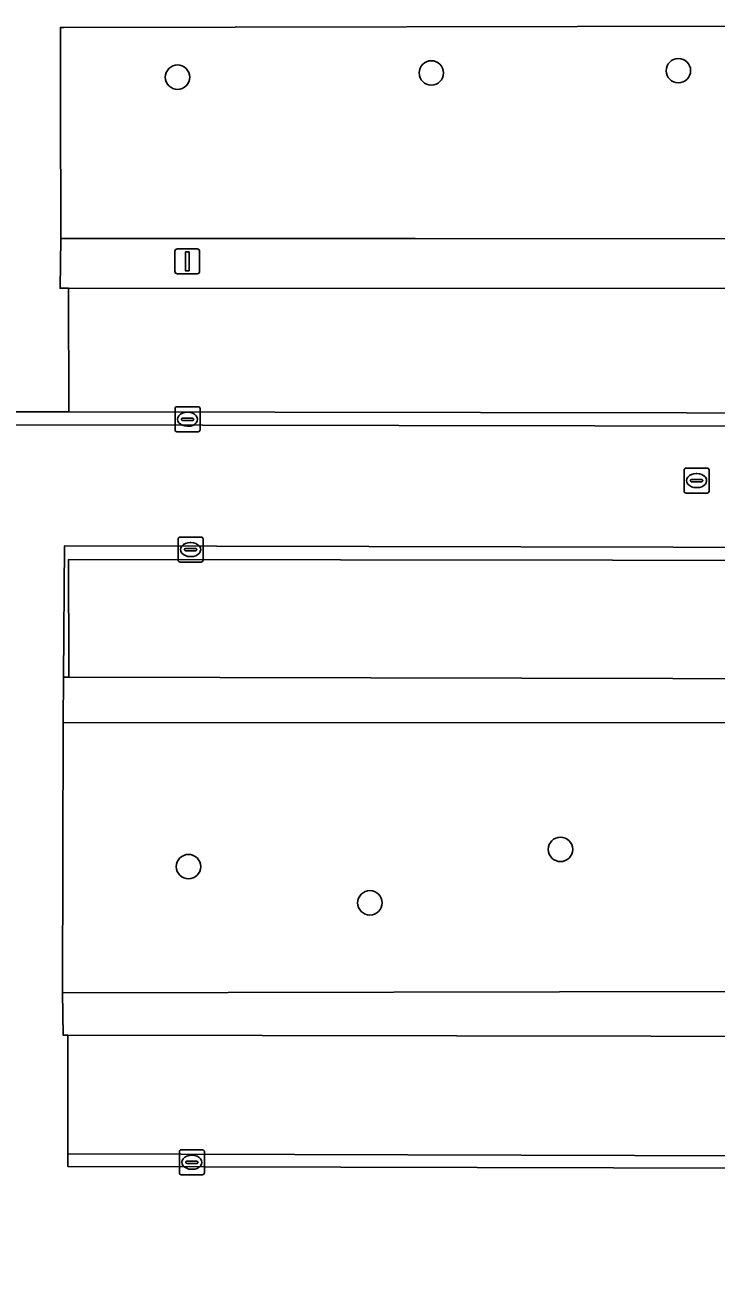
# Model space of a CAD drawing. Extents: x 161477 to 163040, y 383680 to 384871.
# Drawn here: x 162250.24 to 162277.91, y 384314.06 to 384363.9 of the extents above; entities that cross this region are included whole.
import ezdxf

# ---------------------------------------------------------------- set-up
doc = ezdxf.new("R2010")
doc.units = 0
for name, color, linetype in [('IMGEO_Boom', 7, 'Continuous'), ('IMGEO_Groenvoorziening', 7, 'Continuous'), ('IMGEO_Kolk', 7, 'Continuous'), ('IMGEO_Lichtmast', 7, 'Continuous'), ('IMGEO_Parkeervlak_open', 7, 'Continuous'), ('IMGEO_Rijbaan_lokaal_open', 7, 'Continuous'), ('IMGEO_Rioolput', 7, 'Continuous'), ('IMGEO_Voetpad_open', 7, 'Continuous')]:
    doc.layers.add(name, color=color, linetype=linetype)

msp = doc.modelspace()

# ---------------------------------------------------------------- linework, layer by layer
at = {"layer": 'IMGEO_Boom'}
for centre in [(162276.4, 384362.07), (162256.35, 384361.81), (162266.51, 384361.98), (162271.68, 384330.9), (162256.79, 384330.21), (162264.05, 384328.76)]:
    msp.add_circle(centre, 0.489, dxfattribs=at)
at = {"layer": 'IMGEO_Groenvoorziening'}
for points in [[(162339.295, 384363.901), (162303.94, 384363.903), (162279.217, 384363.849), (162251.801, 384363.804), (162251.661, 384363.802), (162251.669, 384360.914), (162251.684, 384355.359), (162265.857, 384355.347), (162280.207, 384355.346), (162297.752, 384355.065), (162312.294, 384355.175), (162323.002, 384355.344), (162337.409, 384355.315), (162337.395, 384353.574), (162317.453, 384353.398), (162317.456, 384353.058), (162339.245, 384353.051)], [(162337.409, 384355.315), (162323.002, 384355.344), (162312.294, 384355.175), (162297.752, 384355.065), (162280.207, 384355.346), (162265.857, 384355.347), (162251.684, 384355.359), (162251.651, 384353.363), (162251.984, 384353.363), (162312.286, 384353.353), (162317.453, 384353.398), (162337.395, 384353.574)], [(162306.605, 384337.674), (162306.412, 384337.674), (162251.998, 384337.797), (162251.788, 384337.797), (162251.776, 384335.981), (162304.813, 384335.958), (162304.801, 384325.262), (162251.75, 384325.158), (162251.768, 384323.467), (162251.966, 384323.467), (162306.405, 384323.368), (162306.594, 384323.368)], [(162304.813, 384335.958), (162251.776, 384335.981), (162251.75, 384325.158), (162304.801, 384325.262)]]:
    msp.add_lwpolyline(points, close=True, dxfattribs=at)
at = {"layer": 'IMGEO_Kolk'}
for p, q in [((162256.327, 384348.617), (162257.179, 384348.617)), ((162256.252, 384347.691), (162256.252, 384348.543)), ((162256.511, 384348.111), (162256.511, 384348.123)), ((162256.949, 384348.074), (162256.551, 384348.074)), ((162256.554, 384348.16), (162256.952, 384348.16)), ((162256.74, 384348.397), (162256.765, 384348.397)), ((162256.995, 384348.123), (162256.995, 384348.111)), ((162257.253, 384348.543), (162257.253, 384347.691)), ((162257.179, 384347.617), (162256.327, 384347.617)), ((162256.763, 384347.837), (162256.738, 384347.837)), ((162256.375, 384342.473), (162256.375, 384343.325)), ((162256.45, 384343.399), (162257.302, 384343.399)), ((162256.863, 384343.179), (162256.888, 384343.179)), ((162257.376, 384343.325), (162257.376, 384342.473)), ((162256.634, 384342.893), (162256.634, 384342.905)), ((162257.072, 384342.856), (162256.674, 384342.856)), ((162256.677, 384342.942), (162257.075, 384342.942)), ((162256.886, 384342.619), (162256.861, 384342.619)), ((162257.118, 384342.905), (162257.118, 384342.893)), ((162257.302, 384342.399), (162256.45, 384342.399)), ((162256.425, 384317.948), (162256.425, 384318.8)), ((162256.5, 384318.874), (162257.352, 384318.874)), ((162256.913, 384318.654), (162256.938, 384318.654)), ((162257.426, 384318.8), (162257.426, 384317.948)), ((162256.684, 384318.368), (162256.684, 384318.38)), ((162257.122, 384318.331), (162256.724, 384318.331)), ((162256.727, 384318.417), (162257.125, 384318.417)), ((162257.168, 384318.38), (162257.168, 384318.368)), ((162257.352, 384317.874), (162256.5, 384317.874)), ((162256.936, 384318.094), (162256.911, 384318.094))]:
    msp.add_line(p, q, dxfattribs=at)
for points in [[(162256.327, 384348.617), (162257.179, 384348.617)], [(162256.252, 384347.691), (162256.252, 384348.543)], [(162257.253, 384348.543), (162257.253, 384347.691)], [(162257.179, 384347.617), (162256.327, 384347.617)], [(162256.375, 384342.473), (162256.375, 384343.325)], [(162256.45, 384343.399), (162257.302, 384343.399)], [(162257.376, 384343.325), (162257.376, 384342.473)], [(162257.302, 384342.399), (162256.45, 384342.399)], [(162256.425, 384317.948), (162256.425, 384318.8)], [(162256.5, 384318.874), (162257.352, 384318.874)], [(162257.426, 384318.8), (162257.426, 384317.948)], [(162257.352, 384317.874), (162256.5, 384317.874)]]:
    msp.add_lwpolyline(points, dxfattribs=at)
for centre, radius, start, end in [((162256.329, 384348.541), 0.0765, 91.552, 178.448), ((162256.329, 384348.541), 0.0765, 91.552, 178.448), ((162257.177, 384348.541), 0.0765, 1.552, 88.448), ((162257.177, 384348.541), 0.0765, 1.552, 88.448), ((162256.551, 384348.12), 0.0403, 85.8775, 175.7526), ((162256.548, 384348.11), 0.0366, 178.938, 274.7102), ((162256.952, 384348.117), 0.043, 264.8664, 352.4533), ((162256.956, 384348.122), 0.0386, 1.7309, 96.639), ((162256.329, 384347.693), 0.0765, 181.552, 268.448), ((162256.329, 384347.693), 0.0765, 181.552, 268.448), ((162257.177, 384347.693), 0.0765, 271.552, 358.448), ((162257.177, 384347.693), 0.0765, 271.552, 358.448), ((162256.452, 384343.323), 0.0765, 91.552, 178.448), ((162256.452, 384343.323), 0.0765, 91.552, 178.448), ((162257.3, 384343.323), 0.0765, 1.552, 88.448), ((162257.3, 384343.323), 0.0765, 1.552, 88.448), ((162256.674, 384342.902), 0.0403, 85.8775, 175.7526), ((162256.671, 384342.892), 0.0366, 178.938, 274.7102), ((162257.075, 384342.899), 0.043, 264.8664, 352.4533), ((162257.079, 384342.904), 0.0386, 1.7309, 96.639), ((162256.452, 384342.475), 0.0765, 181.552, 268.448), ((162256.452, 384342.475), 0.0765, 181.552, 268.448), ((162257.3, 384342.475), 0.0765, 271.552, 358.448), ((162257.3, 384342.475), 0.0765, 271.552, 358.448), ((162256.502, 384318.798), 0.0765, 91.552, 178.448), ((162256.502, 384318.798), 0.0765, 91.552, 178.448), ((162257.35, 384318.798), 0.0765, 1.552, 88.448), ((162257.35, 384318.798), 0.0765, 1.552, 88.448), ((162256.724, 384318.377), 0.0403, 85.8775, 175.7526), ((162256.721, 384318.367), 0.0366, 178.938, 274.7102), ((162257.125, 384318.374), 0.043, 264.8664, 352.4533), ((162257.129, 384318.379), 0.0386, 1.7309, 96.639), ((162256.502, 384317.95), 0.0765, 181.552, 268.448), ((162256.502, 384317.95), 0.0765, 181.552, 268.448), ((162257.35, 384317.95), 0.0765, 271.552, 358.448), ((162257.35, 384317.95), 0.0765, 271.552, 358.448)]:
    msp.add_arc(centre, radius, start, end, dxfattribs=at)
for centre, major_axis, ratio, start_param, end_param in [((162256.739, 384348.117), (-0.387, 0.002), 0.722429, 4.712389, 7.853982), ((162256.764, 384348.117), (-0.39, 0.002), 0.717154, 1.570796, 4.712389), ((162256.862, 384342.899), (-0.387, 0.002), 0.722429, 4.712389, 7.853982), ((162256.887, 384342.899), (-0.39, 0.002), 0.717154, 1.570796, 4.712389), ((162256.912, 384318.374), (-0.387, 0.002), 0.722429, 4.712389, 7.853982), ((162256.937, 384318.374), (-0.39, 0.002), 0.717154, 1.570796, 4.712389)]:
    msp.add_ellipse(centre, major_axis=major_axis, ratio=ratio, start_param=start_param, end_param=end_param, dxfattribs=at)
at = {"layer": 'IMGEO_Lichtmast'}
for p, q in [((162256.245, 384354.04), (162256.245, 384354.84)), ((162256.245, 384354.84), (162256.245, 384354.04)), ((162256.345, 384354.94), (162257.135, 384354.94)), ((162257.135, 384354.94), (162256.345, 384354.94)), ((162257.235, 384354.84), (162257.235, 384354.04)), ((162257.235, 384354.04), (162257.235, 384354.84)), ((162257.135, 384353.94), (162256.345, 384353.94)), ((162256.345, 384353.94), (162257.135, 384353.94))]:
    msp.add_line(p, q, dxfattribs=at)
msp.add_lwpolyline([(162256.665, 384354.815), (162256.815, 384354.815), (162256.815, 384354.065), (162256.665, 384354.065), (162256.665, 384354.815)], dxfattribs=at)
for centre, start, end in [((162256.345, 384354.84), 90, 180), ((162256.345, 384354.84), 90, 180), ((162257.135, 384354.84), 0, 90), ((162257.135, 384354.84), 360, 90), ((162256.345, 384354.04), 180, 270), ((162256.345, 384354.04), 180, 270), ((162257.135, 384354.04), 270, 0), ((162257.135, 384354.04), 270, 0)]:
    msp.add_arc(centre, 0.1, start, end, dxfattribs=at)
at = {"layer": 'IMGEO_Parkeervlak_open'}
for points in [[(162312.286, 384353.353), (162251.984, 384353.363), (162252.006, 384348.413), (162309.692, 384348.316), (162312.28, 384348.311)], [(162251.998, 384337.797), (162306.412, 384337.674), (162306.411, 384338.078), (162306.407, 384342.443), (162251.99, 384342.51), (162251.998, 384338.2)], [(162306.405, 384323.368), (162251.966, 384323.467), (162251.957, 384318.706), (162306.379, 384318.552), (162306.403, 384322.963)]]:
    msp.add_lwpolyline(points, close=True, dxfattribs=at)
at = {"layer": 'IMGEO_Rijbaan_lokaal_open'}
for points in [[(162312.28, 384348.311), (162309.692, 384348.316), (162252.006, 384348.413), (162249.515, 384348.417), (162249.513, 384347.9), (162312.279, 384347.792)], [(162251.966, 384323.467), (162251.768, 384323.467), (162251.75, 384325.158), (162251.776, 384335.981), (162251.788, 384337.797), (162251.823, 384343.047), (162306.642, 384342.925), (162306.605, 384337.674), (162306.594, 384323.368), (162306.574, 384318.071), (162251.956, 384318.206), (162251.957, 384318.706)], [(162251.823, 384343.047), (162251.788, 384337.797), (162251.998, 384337.797), (162251.998, 384338.2), (162251.99, 384342.51), (162306.407, 384342.443), (162306.411, 384338.078), (162306.412, 384337.674), (162306.605, 384337.674), (162306.642, 384342.925)], [(162306.594, 384323.368), (162306.405, 384323.368), (162306.403, 384322.963), (162306.379, 384318.552), (162251.957, 384318.706), (162251.956, 384318.206), (162306.574, 384318.071)]]:
    msp.add_lwpolyline(points, close=True, dxfattribs=at)
msp.add_lwpolyline([(162312.19, 384321.077), (162312.191, 384322.558), (162312.279, 384347.792), (162249.513, 384347.9), (162249.495, 384343.047), (162249.542, 384335.777), (162249.415, 384324.437), (162249.405, 384319.661), (162249.403, 384318.713), (162249.403, 384318.429), (162247.858, 384318.425), (162245.338, 384318.419), (162243.638, 384319.46), (162229.248, 384319.533), (162227.63, 384319.547), (162222.382, 384319.636), (162221.382, 384319.653)], dxfattribs=at)
at = {"layer": 'IMGEO_Rioolput'}
for p, q in [((162276.629, 384345.234), (162276.629, 384346.086)), ((162276.704, 384346.16), (162277.556, 384346.16)), ((162277.63, 384346.086), (162277.63, 384345.234)), ((162276.888, 384345.654), (162276.888, 384345.666)), ((162277.326, 384345.617), (162276.928, 384345.617)), ((162276.931, 384345.703), (162277.329, 384345.703)), ((162277.117, 384345.94), (162277.142, 384345.94)), ((162277.372, 384345.666), (162277.372, 384345.654)), ((162277.556, 384345.16), (162276.704, 384345.16)), ((162277.14, 384345.38), (162277.115, 384345.38))]:
    msp.add_line(p, q, dxfattribs=at)
for points in [[(162276.629, 384345.234), (162276.629, 384346.086)], [(162276.704, 384346.16), (162277.556, 384346.16)], [(162277.63, 384346.086), (162277.63, 384345.234)], [(162277.556, 384345.16), (162276.704, 384345.16)]]:
    msp.add_lwpolyline(points, dxfattribs=at)
for centre, radius, start, end in [((162276.706, 384346.084), 0.0765, 91.552, 178.448), ((162276.706, 384346.084), 0.0765, 91.552, 178.448), ((162277.554, 384346.084), 0.0765, 1.552, 88.448), ((162277.554, 384346.084), 0.0765, 1.552, 88.448), ((162276.928, 384345.663), 0.0403, 85.8775, 175.7526), ((162276.925, 384345.653), 0.0366, 178.938, 274.7102), ((162277.329, 384345.66), 0.043, 264.8664, 352.4533), ((162277.333, 384345.665), 0.0386, 1.7309, 96.639), ((162276.706, 384345.236), 0.0765, 181.552, 268.448), ((162276.706, 384345.236), 0.0765, 181.552, 268.448), ((162277.554, 384345.236), 0.0765, 271.552, 358.448), ((162277.554, 384345.236), 0.0765, 271.552, 358.448)]:
    msp.add_arc(centre, radius, start, end, dxfattribs=at)
for centre, major_axis, ratio, start_param, end_param in [((162277.116, 384345.66), (-0.387, 0.002), 0.722429, 4.712389, 7.853982), ((162277.141, 384345.66), (-0.39, 0.002), 0.717154, 1.570796, 4.712389)]:
    msp.add_ellipse(centre, major_axis=major_axis, ratio=ratio, start_param=start_param, end_param=end_param, dxfattribs=at)
at = {"layer": 'IMGEO_Voetpad_open'}
msp.add_lwpolyline([(162210.522, 384311.823), (162210.552, 384323.952), (162210.658, 384332.206), (162210.68, 384341.451), (162210.675, 384353.581), (162210.674, 384363.788), (162217.781, 384363.737), (162224.766, 384363.771), (162226.89, 384363.772), (162249.479, 384363.779), (162249.565, 384363.78), (162249.556, 384361.161), (162249.538, 384355.462), (162249.515, 384348.417), (162252.006, 384348.413), (162251.984, 384353.363), (162251.651, 384353.363), (162251.684, 384355.359), (162251.669, 384360.914), (162251.661, 384363.802), (162251.801, 384363.804), (162279.217, 384363.849)], dxfattribs=at)

doc.saveas('drawing.dxf')
